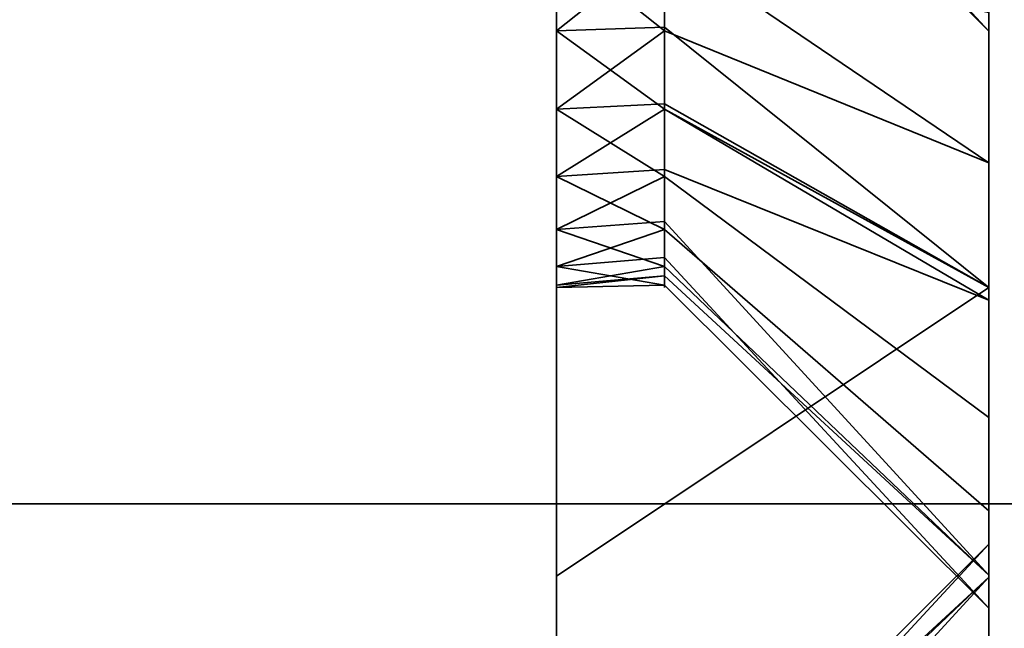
# Model space of a CAD drawing. Header units: millimetres. Extents: x -625 to 3625, y -115 to 71.
# Tile 424 of 656: x 1976.78 to 1983.61, y -31.86 to -27.64. Entities that reach past the tile are written whole.
import ezdxf

# ---------------------------------------------------------------- set-up
doc = ezdxf.new("R2010")
doc.units = ezdxf.units.MM
doc.layers.add('152', color=7, linetype='Continuous', true_color=0xffffff)

# ---------------------------------------------------------------- blocks, each defined once
blk = doc.blocks.new('UG_SURFACE_002')
at = {"layer": '152', "color": 252, "linetype": 'Continuous', "lineweight": 35}
for points in [[(2200, -31, 2234.9999), (2200, 69, 2234.9999), (800, 69, 2234.9999), (800, -31, 2234.9999)], [(950, -31, 2085), (950, 69, 2085), (2050, 69, 2085), (2050, -31, 2085)], [(2200, -31, 2234.9999), (800, -31, 2234.9999), (950, -31, 2085), (2050, -31, 2085)]]:
    blk.add_3dface(points, dxfattribs=at)
blk = doc.blocks.new('UG_SURFACE_078')
at = {"layer": '152', "color": 252, "linetype": 'Continuous', "lineweight": 35}
for points in [[(1980.5, -23.1237, 342.0655), (1980.5, -21.8763, 342.0655), (1980.5, -14.5, 328), (1980.5, -31.5, 328)], [(1980.5, -31.5, 328), (1980.5, -14.5, 328), (1980.5, -25.2798, 279.7406), (1980.5, -26.5, 280)], [(1983.5, -29.5, 328), (1983.5, -14.5, 328), (1983.5, -20.3646, 340.2039), (1983.5, -22.5, 339.75)], [(1983.5, -26.5, 282.25), (1983.5, -25.4085, 282.1353), (1983.5, -14.5, 328), (1983.5, -29.5, 328)], [(1983.5, -22.5, 339.75), (1983.5, -24.6354, 340.2039), (1983.5, -29.5, 328)], [(1980.5, -31.5, 328), (1980.5, -24.2634, 342.573), (1980.5, -23.1237, 342.0655)], [(1980.5, -23.7202, 347.7407), (1980.5, -28.2634, 410.5729), (1980.5, -27.1237, 410.0656)], [(1980.5, -29.4836, 412.6864), (1980.5, -23.7202, 347.7407), (1980.5, -31.5, 425)], [(1980.5, -29.4836, 412.6864), (1980.5, -29.0981, 411.5), (1980.5, -23.7202, 347.7407)], [(1980.5, -29.0981, 411.5), (1980.5, -28.2634, 410.5729), (1980.5, -23.7202, 347.7407)], [(1980.5, -31.5, 425), (1980.5, -23.7202, 347.7407), (1980.5, -24.7294, 347.0074)], [(1980.5, -25.0981, 343.5), (1980.5, -24.2634, 342.573), (1980.5, -31.5, 328)], [(1983.5, -29.5, 328), (1983.5, -24.6354, 340.2039), (1983.5, -26.4015, 341.4871)], [(1980.5, -31.5, 425), (1980.5, -24.7294, 347.0074), (1980.5, -25.3532, 345.9271)], [(1980.5, -25.4836, 344.6864), (1980.5, -25.0981, 343.5), (1980.5, -31.5, 328)], [(1981.25, -25.2908, 345.9068), (1981.25, -25.0981, 346.5), (1983.5, -27.0466, 347.625), (1983.5, -27.7212, 345.5488)], [(1983.5, -27.7212, 345.5488), (1981.25, -25.4836, 345.3136), (1981.25, -25.2908, 345.9068)], [(1980.5, -25.3532, 345.9271), (1980.5, -25.5, 345), (1980.5, -31.5, 328), (1980.5, -31.5, 425)], [(1981.25, -25.4184, 344.6933), (1981.25, -25.4836, 345.3136), (1983.5, -27.7212, 345.5488), (1983.5, -27.493, 343.3776)], [(1980.5, -31.5, 328), (1980.5, -25.5, 345), (1980.5, -25.4836, 344.6864)], [(1983.5, -26.5, 407.75), (1983.5, -28.6354, 408.2039), (1983.5, -25.5859, 349.2473)], [(1983.5, -28.6354, 408.2039), (1983.5, -29.5, 408.8321), (1983.5, -25.5859, 349.2473)], [(1983.5, -27.0466, 347.625), (1983.5, -25.5859, 349.2473), (1983.5, -29.5, 408.8321)], [(1983.5, -29.5, 328), (1983.5, -26.4015, 341.4871), (1983.5, -27.493, 343.3776)], [(1980.5, -26.5, 416), (1980.5, -27.7202, 415.7406), (1980.5, -31.5, 425), (1980.5, -26.5, 425)], [(1980.5, -26.5, 265), (1980.5, -31.5, 265), (1980.5, -27.1237, 274.0656)], [(1980.5, -26.5, 280), (1980.5, -27.7202, 279.7406), (1980.5, -31.5, 328)], [(1981.25, -27.1237, 279.9344), (1980.5, -27.7202, 279.7406), (1980.5, -26.5, 280)], [(1981.25, -27.1237, 415.9344), (1980.5, -27.7202, 415.7406), (1980.5, -26.5, 416)], [(1980.5, -31.5, 265), (1980.5, -26.5, 265), (1983.5, -26.5, 265), (1983.5, -29.5, 265)], [(1983.5, -29.5, 425), (1983.5, -26.5, 425), (1980.5, -26.5, 425), (1980.5, -31.5, 425)], [(1981.25, -27.1101, 274.1297), (1981.25, -27.7202, 274.2594), (1983.5, -28.6354, 272.2039), (1983.5, -26.5, 271.75)], [(1981.25, -27.1101, 410.1297), (1981.25, -27.7202, 410.2594), (1983.5, -28.6354, 408.2039), (1983.5, -26.5, 407.75)], [(1983.5, -26.5, 425), (1983.5, -29.5, 425), (1983.5, -27.5915, 418.1353), (1983.5, -26.5, 418.25)], [(1983.5, -29.5, 328), (1983.5, -27.5915, 282.1353), (1983.5, -26.5, 282.25)], [(1983.5, -26.5, 271.75), (1983.5, -28.6354, 272.2039), (1983.5, -29.5, 265), (1983.5, -26.5, 265)], [(1983.5, -29.5, 408.8321), (1983.5, -27.7212, 345.5488), (1983.5, -27.0466, 347.625)], [(1981.25, -27.7202, 274.2594), (1981.25, -27.1101, 274.1297), (1980.5, -27.1237, 274.0656)], [(1981.25, -27.7202, 410.2594), (1981.25, -27.1101, 410.1297), (1980.5, -27.1237, 410.0656)], [(1980.5, -31.5, 265), (1980.5, -28.2634, 274.5729), (1980.5, -27.1237, 274.0656)], [(1981.25, -27.7202, 274.2594), (1980.5, -27.1237, 274.0656), (1980.5, -28.2634, 274.5729)], [(1981.25, -27.1237, 279.9344), (1981.25, -27.6935, 279.6808), (1980.5, -27.7202, 279.7406)], [(1981.25, -27.7202, 410.2594), (1980.5, -27.1237, 410.0656), (1980.5, -28.2634, 410.5729)], [(1981.25, -27.1237, 415.9344), (1981.25, -27.6935, 415.6807), (1980.5, -27.7202, 415.7406)], [(1981.25, -27.6935, 279.6808), (1981.25, -27.1237, 279.9344), (1983.5, -27.5915, 282.1353), (1983.5, -29.5, 281.2856)], [(1981.25, -27.6935, 415.6807), (1981.25, -27.1237, 415.9344), (1983.5, -27.5915, 418.1353), (1983.5, -29.5, 417.2856)], [(1983.5, -29.5, 328), (1983.5, -27.493, 343.3776), (1983.5, -27.7212, 345.5488)], [(1983.5, -29.5, 425), (1983.5, -29.5, 417.2856), (1983.5, -27.5915, 418.1353)], [(1983.5, -29.5, 328), (1983.5, -29.5, 281.2856), (1983.5, -27.5915, 282.1353)], [(1980.5, -27.7202, 279.7406), (1981.25, -27.6935, 279.6808), (1981.25, -28.2634, 279.4271)], [(1980.5, -27.7202, 415.7406), (1981.25, -27.6935, 415.6807), (1981.25, -28.2634, 415.4271)], [(1980.5, -31.5, 425), (1980.5, -27.7202, 415.7406), (1980.5, -28.7294, 415.0074)], [(1980.5, -31.5, 328), (1980.5, -27.7202, 279.7406), (1980.5, -28.7294, 279.0074)], [(1980.5, -28.7294, 279.0074), (1980.5, -27.7202, 279.7406), (1981.25, -28.2634, 279.4271)], [(1980.5, -28.2634, 274.5729), (1981.25, -28.2248, 274.626), (1981.25, -27.7202, 274.2594)], [(1981.25, -28.2634, 415.4271), (1980.5, -28.7294, 415.0074), (1980.5, -27.7202, 415.7406)], [(1980.5, -28.2634, 410.5729), (1981.25, -28.2248, 410.626), (1981.25, -27.7202, 410.2594)], [(1983.5, -29.5, 281.2856), (1981.25, -28.2634, 279.4271), (1981.25, -27.6935, 279.6808)], [(1983.5, -29.5, 417.2856), (1981.25, -28.2634, 415.4271), (1981.25, -27.6935, 415.6807)], [(1983.5, -29.5, 272.8321), (1983.5, -28.6354, 272.2039), (1981.25, -27.7202, 274.2594), (1981.25, -28.2248, 274.626)], [(1983.5, -29.5, 408.8321), (1983.5, -28.6354, 408.2039), (1981.25, -27.7202, 410.2594), (1981.25, -28.2248, 410.626)], [(1983.5, -27.7212, 345.5488), (1983.5, -29.5, 408.8321), (1983.5, -29.5, 328)], [(1981.25, -28.7294, 274.9926), (1981.25, -28.2248, 274.626), (1980.5, -28.2634, 274.5729)], [(1981.25, -28.7294, 410.9926), (1981.25, -28.2248, 410.626), (1980.5, -28.2634, 410.5729)], [(1980.5, -29.0981, 275.5), (1980.5, -28.2634, 274.5729), (1980.5, -31.5, 265)], [(1980.5, -28.2634, 274.5729), (1980.5, -29.0981, 275.5), (1981.25, -28.7294, 274.9926)], [(1981.25, -28.2634, 279.4271), (1981.25, -28.6807, 278.9635), (1980.5, -28.7294, 279.0074)], [(1981.25, -28.7294, 410.9926), (1980.5, -28.2634, 410.5729), (1980.5, -29.0981, 411.5)], [(1981.25, -28.2634, 415.4271), (1981.25, -28.6807, 414.9635), (1980.5, -28.7294, 415.0074)], [(1981.25, -28.2248, 274.626), (1981.25, -28.7294, 274.9926), (1983.5, -30.4015, 273.4871), (1983.5, -29.5, 272.8321)], [(1981.25, -28.2248, 410.626), (1981.25, -28.7294, 410.9926), (1983.5, -30.4015, 409.4871), (1983.5, -29.5, 408.8321)], [(1981.25, -28.6807, 278.9635), (1981.25, -28.2634, 279.4271), (1983.5, -29.5859, 281.2473)], [(1983.5, -29.5, 281.2856), (1983.5, -29.5859, 281.2473), (1981.25, -28.2634, 279.4271)], [(1981.25, -28.6807, 414.9635), (1981.25, -28.2634, 415.4271), (1983.5, -29.5859, 417.2473)], [(1983.5, -29.5, 417.2856), (1983.5, -29.5859, 417.2473), (1981.25, -28.2634, 415.4271)], [(1980.5, -28.7294, 279.0074), (1981.25, -28.6807, 278.9635), (1981.25, -29.0981, 278.5)], [(1980.5, -28.7294, 415.0074), (1981.25, -28.6807, 414.9635), (1981.25, -29.0981, 414.5)], [(1983.5, -29.5859, 281.2473), (1983.5, -31.0466, 279.625), (1981.25, -29.0981, 278.5), (1981.25, -28.6807, 278.9635)], [(1983.5, -29.5859, 417.2473), (1983.5, -31.0466, 415.625), (1981.25, -29.0981, 414.5), (1981.25, -28.6807, 414.9635)], [(1983.5, -28.6354, 272.2039), (1983.5, -29.5, 272.8321), (1983.5, -29.5, 265)], [(1980.5, -31.5, 425), (1980.5, -28.7294, 415.0074), (1980.5, -29.3532, 413.927)], [(1980.5, -31.5, 328), (1980.5, -28.7294, 279.0074), (1980.5, -29.3532, 277.927)], [(1981.25, -29.0981, 278.5), (1980.5, -29.3532, 277.927), (1980.5, -28.7294, 279.0074)], [(1980.5, -29.0981, 275.5), (1981.25, -29.0413, 275.5328), (1981.25, -28.7294, 274.9926)], [(1980.5, -29.3532, 413.927), (1980.5, -28.7294, 415.0074), (1981.25, -29.0981, 414.5)], [(1980.5, -29.0981, 411.5), (1981.25, -29.0413, 411.5328), (1981.25, -28.7294, 410.9926)], [(1983.5, -31.493, 275.3777), (1983.5, -30.4015, 273.4871), (1981.25, -28.7294, 274.9926), (1981.25, -29.0413, 275.5328)], [(1983.5, -31.493, 411.3777), (1983.5, -30.4015, 409.4871), (1981.25, -28.7294, 410.9926), (1981.25, -29.0413, 411.5328)], [(1981.25, -29.3532, 276.0729), (1981.25, -29.0413, 275.5328), (1980.5, -29.0981, 275.5)], [(1981.25, -29.3532, 412.073), (1981.25, -29.0413, 411.5328), (1980.5, -29.0981, 411.5)], [(1981.25, -29.0413, 275.5328), (1981.25, -29.3532, 276.0729), (1983.5, -31.493, 275.3777)], [(1981.25, -29.0413, 411.5328), (1981.25, -29.3532, 412.073), (1983.5, -31.493, 411.3777)], [(1980.5, -29.4836, 276.6864), (1980.5, -29.0981, 275.5), (1980.5, -31.5, 265)], [(1981.25, -29.3532, 276.0729), (1980.5, -29.0981, 275.5), (1980.5, -29.4836, 276.6864)], [(1981.25, -29.0981, 278.5), (1981.25, -29.2908, 277.9068), (1980.5, -29.3532, 277.927)], [(1980.5, -29.0981, 411.5), (1980.5, -29.4836, 412.6864), (1981.25, -29.3532, 412.073)], [(1981.25, -29.0981, 414.5), (1981.25, -29.2908, 413.9068), (1980.5, -29.3532, 413.927)], [(1981.25, -29.2908, 277.9068), (1981.25, -29.0981, 278.5), (1983.5, -31.0466, 279.625), (1983.5, -31.7212, 277.5488)], [(1981.25, -29.2908, 413.9068), (1981.25, -29.0981, 414.5), (1983.5, -31.0466, 415.625), (1983.5, -31.7212, 413.5488)], [(1980.5, -29.3532, 277.927), (1981.25, -29.2908, 277.9068), (1981.25, -29.4836, 277.3136)], [(1980.5, -29.3532, 413.927), (1981.25, -29.2908, 413.9068), (1981.25, -29.4836, 413.3136)], [(1983.5, -31.7212, 277.5488), (1981.25, -29.4836, 277.3136), (1981.25, -29.2908, 277.9068)], [(1983.5, -31.7212, 413.5488), (1981.25, -29.4836, 413.3136), (1981.25, -29.2908, 413.9068)], [(1980.5, -29.3532, 413.927), (1980.5, -29.5, 413), (1980.5, -31.5, 425)], [(1980.5, -29.3532, 277.927), (1980.5, -29.5, 277), (1980.5, -31.5, 265), (1980.5, -31.5, 328)], [(1981.25, -29.4836, 277.3136), (1980.5, -29.5, 277), (1980.5, -29.3532, 277.927)], [(1980.5, -29.4836, 276.6864), (1981.25, -29.4184, 276.6933), (1981.25, -29.3532, 276.0729)], [(1981.25, -29.4836, 413.3136), (1980.5, -29.5, 413), (1980.5, -29.3532, 413.927)], [(1980.5, -29.4836, 412.6864), (1981.25, -29.4184, 412.6933), (1981.25, -29.3532, 412.073)], [(1983.5, -31.493, 275.3777), (1981.25, -29.3532, 276.0729), (1981.25, -29.4184, 276.6933)], [(1983.5, -31.493, 411.3777), (1981.25, -29.3532, 412.073), (1981.25, -29.4184, 412.6933)], [(1981.25, -29.4184, 276.6933), (1980.5, -29.4836, 276.6864), (1980.5, -29.5, 277)], [(1980.5, -29.5, 277), (1981.25, -29.4836, 277.3136), (1981.25, -29.4184, 276.6933)], [(1981.25, -29.4184, 412.6933), (1980.5, -29.4836, 412.6864), (1980.5, -29.5, 413)], [(1980.5, -29.5, 413), (1981.25, -29.4836, 413.3136), (1981.25, -29.4184, 412.6933)], [(1981.25, -29.4184, 276.6933), (1981.25, -29.4836, 277.3136), (1983.5, -31.7212, 277.5488), (1983.5, -31.493, 275.3777)], [(1981.25, -29.4184, 412.6933), (1981.25, -29.4836, 413.3136), (1983.5, -31.7212, 413.5488), (1983.5, -31.493, 411.3777)], [(1980.5, -31.5, 425), (1980.5, -29.5, 413), (1980.5, -29.4836, 412.6864)], [(1980.5, -31.5, 265), (1980.5, -29.5, 277), (1980.5, -29.4836, 276.6864)], [(1983.5, -29.5, 265), (1983.5, -49.5, 265), (1980.5, -49.5, 265), (1980.5, -31.5, 265)], [(1980.5, -31.5, 425), (1980.5, -49.5, 425), (1983.5, -49.5, 425), (1983.5, -29.5, 425)], [(1983.5, -36.5, 384.25), (1983.5, -35.4085, 384.1353), (1983.5, -29.5, 408.8321), (1983.5, -30.4015, 409.4871)], [(1983.5, -29.5, 328), (1983.5, -29.5, 408.8321), (1983.5, -31.2788, 379.5488)], [(1983.5, -35.4085, 384.1353), (1983.5, -33.4141, 383.2473), (1983.5, -29.5, 408.8321)], [(1983.5, -29.5, 328), (1983.5, -34.3646, 374.2039), (1983.5, -36.5, 373.75)], [(1983.5, -31.2788, 379.5488), (1983.5, -31.507, 377.3777), (1983.5, -29.5, 328)], [(1983.5, -29.5, 408.8321), (1983.5, -33.4141, 383.2473), (1983.5, -31.9534, 381.625)], [(1983.5, -36.5, 373.75), (1983.5, -38.6354, 374.2039), (1983.5, -49.5, 328), (1983.5, -29.5, 328)], [(1983.5, -31.507, 377.3777), (1983.5, -32.5985, 375.4871), (1983.5, -29.5, 328)], [(1983.5, -29.5859, 417.2473), (1983.5, -29.5, 417.2856), (1983.5, -29.5, 425), (1983.5, -49.5, 425)], [(1983.5, -32.5985, 375.4871), (1983.5, -34.3646, 374.2039), (1983.5, -29.5, 328)], [(1983.5, -29.5859, 281.2473), (1983.5, -29.5, 281.2856), (1983.5, -34.3646, 306.2039), (1983.5, -36.5, 305.75)], [(1983.5, -29.5, 328), (1983.5, -49.5, 328), (1983.5, -37.5915, 316.1353), (1983.5, -36.5, 316.25)], [(1983.5, -49.5, 265), (1983.5, -29.5, 265), (1983.5, -29.5, 272.8321), (1983.5, -30.4015, 273.4871)], [(1983.5, -36.5, 316.25), (1983.5, -35.4085, 316.1353), (1983.5, -29.5, 328)], [(1983.5, -29.5, 281.2856), (1983.5, -29.5, 328), (1983.5, -31.2788, 311.5488), (1983.5, -31.507, 309.3777)], [(1983.5, -29.5, 328), (1983.5, -33.4141, 315.2473), (1983.5, -31.9534, 313.625)], [(1983.5, -31.507, 309.3777), (1983.5, -32.5985, 307.4871), (1983.5, -29.5, 281.2856)], [(1983.5, -35.4085, 316.1353), (1983.5, -33.4141, 315.2473), (1983.5, -29.5, 328)], [(1983.5, -32.5985, 307.4871), (1983.5, -34.3646, 306.2039), (1983.5, -29.5, 281.2856)], [(1983.5, -31.9534, 313.625), (1983.5, -31.2788, 311.5488), (1983.5, -29.5, 328)], [(1983.5, -31.9534, 381.625), (1983.5, -31.2788, 379.5488), (1983.5, -29.5, 408.8321)], [(1983.5, -49.5, 425), (1983.5, -31.0466, 415.625), (1983.5, -29.5859, 417.2473)], [(1983.5, -36.5, 305.75), (1983.5, -31.0466, 279.625), (1983.5, -29.5859, 281.2473)], [(1983.5, -30.4015, 409.4871), (1983.5, -37.5915, 384.1353), (1983.5, -36.5, 384.25)], [(1983.5, -49.5, 425), (1983.5, -39.5859, 383.2473), (1983.5, -30.4015, 409.4871), (1983.5, -31.493, 411.3777)], [(1983.5, -30.4015, 409.4871), (1983.5, -39.5859, 383.2473), (1983.5, -37.5915, 384.1353)], [(1983.5, -49.5, 265), (1983.5, -30.4015, 273.4871), (1983.5, -31.493, 275.3777)], [(1983.5, -49.5, 425), (1983.5, -31.7212, 413.5488), (1983.5, -31.0466, 415.625)], [(1983.5, -38.6354, 306.2039), (1983.5, -49.5, 265), (1983.5, -31.7212, 277.5488), (1983.5, -31.0466, 279.625)], [(1983.5, -36.5, 305.75), (1983.5, -38.6354, 306.2039), (1983.5, -31.0466, 279.625)], [(1983.5, -31.507, 309.3777), (1983.5, -31.2788, 311.5488), (1981.25, -33.5164, 311.3136), (1981.25, -33.5816, 310.6933)], [(1983.5, -31.2788, 311.5488), (1983.5, -31.9534, 313.625), (1981.25, -33.9019, 312.5), (1981.25, -33.7092, 311.9068)], [(1981.25, -33.7092, 311.9068), (1981.25, -33.5164, 311.3136), (1983.5, -31.2788, 311.5488)], [(1983.5, -31.507, 377.3777), (1983.5, -31.2788, 379.5488), (1981.25, -33.5164, 379.3136), (1981.25, -33.5816, 378.6933)], [(1983.5, -31.2788, 379.5488), (1983.5, -31.9534, 381.625), (1981.25, -33.9019, 380.5), (1981.25, -33.7092, 379.9068)], [(1981.25, -33.7092, 379.9068), (1981.25, -33.5164, 379.3136), (1983.5, -31.2788, 379.5488)], [(1980.5, -31.5, 328), (1980.5, -31.5, 265), (1980.5, -33.5164, 310.6864)], [(1980.5, -31.5, 265), (1980.5, -34.7366, 308.5729), (1980.5, -33.9019, 309.5)], [(1980.5, -31.5, 265), (1980.5, -49.5, 265), (1980.5, -37.1237, 308.0656), (1980.5, -35.8763, 308.0656)], [(1980.5, -31.5, 328), (1980.5, -33.6468, 311.9271), (1980.5, -34.2706, 313.0074)], [(1980.5, -33.9019, 309.5), (1980.5, -33.5164, 310.6864), (1980.5, -31.5, 265)], [(1980.5, -31.5, 328), (1980.5, -35.2798, 313.7406), (1980.5, -36.5, 314)], [(1980.5, -33.5164, 310.6864), (1980.5, -33.6468, 311.9271), (1980.5, -31.5, 328)], [(1980.5, -36.5, 314), (1980.5, -37.7202, 313.7406), (1980.5, -49.5, 328), (1980.5, -31.5, 328)], [(1980.5, -35.8763, 308.0656), (1980.5, -34.7366, 308.5729), (1980.5, -31.5, 265)], [(1980.5, -34.2706, 313.0074), (1980.5, -35.2798, 313.7406), (1980.5, -31.5, 328)], [(1980.5, -31.5, 425), (1980.5, -31.5, 328), (1980.5, -33.5164, 378.6864)], [(1980.5, -31.5, 328), (1980.5, -34.7366, 376.5729), (1980.5, -33.9019, 377.5)], [(1980.5, -31.5, 328), (1980.5, -49.5, 328), (1980.5, -37.1237, 376.0656), (1980.5, -35.8763, 376.0656)], [(1980.5, -31.5, 425), (1980.5, -33.6468, 379.927), (1980.5, -34.2706, 381.0074)], [(1980.5, -33.9019, 377.5), (1980.5, -33.5164, 378.6864), (1980.5, -31.5, 328)], [(1980.5, -31.5, 425), (1980.5, -35.2798, 381.7406), (1980.5, -36.5, 382)], [(1980.5, -33.5164, 378.6864), (1980.5, -33.6468, 379.927), (1980.5, -31.5, 425)], [(1980.5, -36.5, 382), (1980.5, -37.7202, 381.7406), (1980.5, -49.5, 425), (1980.5, -31.5, 425)], [(1980.5, -35.8763, 376.0656), (1980.5, -34.7366, 376.5729), (1980.5, -31.5, 328)], [(1980.5, -34.2706, 381.0074), (1980.5, -35.2798, 381.7406), (1980.5, -31.5, 425)], [(1983.5, -31.507, 309.3777), (1981.25, -33.6468, 310.073), (1981.25, -33.9587, 309.5328)], [(1981.25, -33.5816, 310.6933), (1981.25, -33.6468, 310.073), (1983.5, -31.507, 309.3777)], [(1981.25, -33.9587, 309.5328), (1981.25, -34.2706, 308.9926), (1983.5, -32.5985, 307.4871), (1983.5, -31.507, 309.3777)], [(1983.5, -31.507, 377.3777), (1981.25, -33.6468, 378.0729), (1981.25, -33.9587, 377.5328)], [(1981.25, -33.5816, 378.6933), (1981.25, -33.6468, 378.0729), (1983.5, -31.507, 377.3777)], [(1981.25, -33.9587, 377.5328), (1981.25, -34.2706, 376.9926), (1983.5, -32.5985, 375.4871), (1983.5, -31.507, 377.3777)], [(1983.5, -31.493, 411.3777), (1983.5, -31.7212, 413.5488), (1983.5, -49.5, 425)], [(1983.5, -31.493, 275.3777), (1983.5, -31.7212, 277.5488), (1983.5, -49.5, 265)]]:
    blk.add_3dface(points, dxfattribs=at)
blk = doc.blocks.new('UG_SURFACE_081')
at = {"layer": '152', "color": 252, "linetype": 'Continuous', "lineweight": 35}
for points in [[(1980.5, -14.5, 1763), (1980.5, -31.5, 1763), (1980.5, -23.1237, 1777.0655), (1980.5, -21.8763, 1777.0655)], [(1980.5, -31.5, 1763), (1980.5, -14.5, 1763), (1980.5, -25.2798, 1714.7406), (1980.5, -26.5, 1715)], [(1983.5, -20.3646, 1775.2039), (1983.5, -22.5, 1774.75), (1983.5, -29.5, 1763), (1983.5, -14.5, 1763)], [(1983.5, -26.5, 1717.25), (1983.5, -25.4085, 1717.1353), (1983.5, -14.5, 1763), (1983.5, -29.5, 1763)], [(1983.5, -29.5, 1763), (1983.5, -22.5, 1774.75), (1983.5, -24.6354, 1775.2039)], [(1980.5, -31.5, 1763), (1980.5, -24.2634, 1777.573), (1980.5, -23.1237, 1777.0655)], [(1980.5, -23.7202, 1782.7406), (1980.5, -28.2634, 1845.5729), (1980.5, -27.1237, 1845.0656)], [(1980.5, -23.7202, 1782.7406), (1980.5, -29.0981, 1846.5), (1980.5, -28.2634, 1845.5729)], [(1980.5, -29.4836, 1847.6864), (1980.5, -23.7202, 1782.7406), (1980.5, -31.5, 1860)], [(1980.5, -29.4836, 1847.6864), (1980.5, -29.0981, 1846.5), (1980.5, -23.7202, 1782.7406)], [(1980.5, -31.5, 1860), (1980.5, -23.7202, 1782.7406), (1980.5, -24.7294, 1782.0073)], [(1980.5, -31.5, 1763), (1980.5, -25.0981, 1778.5), (1980.5, -24.2634, 1777.573)], [(1983.5, -24.6354, 1775.2039), (1983.5, -26.4015, 1776.4871), (1983.5, -29.5, 1763)], [(1980.5, -31.5, 1860), (1980.5, -24.7294, 1782.0073), (1980.5, -25.3532, 1780.9271)], [(1980.5, -25.4836, 1779.6865), (1980.5, -25.0981, 1778.5), (1980.5, -31.5, 1763)], [(1981.25, -25.2908, 1780.9068), (1981.25, -25.0981, 1781.5), (1983.5, -27.0466, 1782.625), (1983.5, -27.7212, 1780.5488)], [(1983.5, -27.7212, 1780.5488), (1981.25, -25.4836, 1780.3136), (1981.25, -25.2908, 1780.9068)], [(1980.5, -25.3532, 1780.9271), (1980.5, -25.5, 1780), (1980.5, -31.5, 1763), (1980.5, -31.5, 1860)], [(1981.25, -25.4184, 1779.6932), (1981.25, -25.4836, 1780.3136), (1983.5, -27.7212, 1780.5488), (1983.5, -27.493, 1778.3777)], [(1980.5, -31.5, 1763), (1980.5, -25.5, 1780), (1980.5, -25.4836, 1779.6865)], [(1983.5, -29.5, 1763), (1983.5, -26.4015, 1776.4871), (1983.5, -27.493, 1778.3777)], [(1980.5, -26.5, 1851), (1980.5, -27.7202, 1850.7407), (1980.5, -31.5, 1860), (1980.5, -26.5, 1860)], [(1980.5, -26.5, 1700), (1980.5, -31.5, 1700), (1980.5, -27.1237, 1709.0656)], [(1980.5, -26.5, 1715), (1980.5, -27.7202, 1714.7406), (1980.5, -31.5, 1763)], [(1981.25, -27.1237, 1714.9345), (1980.5, -27.7202, 1714.7406), (1980.5, -26.5, 1715)], [(1981.25, -27.1237, 1850.9344), (1980.5, -27.7202, 1850.7407), (1980.5, -26.5, 1851)], [(1980.5, -31.5, 1700), (1980.5, -26.5, 1700), (1983.5, -26.5, 1700), (1983.5, -29.5, 1700)], [(1983.5, -29.5, 1860), (1983.5, -26.5, 1860), (1980.5, -26.5, 1860), (1980.5, -31.5, 1860)], [(1983.5, -28.6354, 1707.2039), (1983.5, -26.5, 1706.75), (1981.25, -26.5, 1709), (1981.25, -27.1101, 1709.1297)], [(1983.5, -28.6354, 1843.2039), (1983.5, -26.5, 1842.75), (1981.25, -26.5, 1845), (1981.25, -27.1101, 1845.1297)], [(1983.5, -26.5, 1860), (1983.5, -29.5, 1860), (1983.5, -27.5915, 1853.1352), (1983.5, -26.5, 1853.25)], [(1983.5, -27.7212, 1780.5488), (1983.5, -26.5, 1842.75), (1983.5, -28.6354, 1843.2039), (1983.5, -29.5, 1763)], [(1983.5, -26.5, 1842.75), (1983.5, -27.7212, 1780.5488), (1983.5, -27.0466, 1782.625)], [(1983.5, -29.5, 1763), (1983.5, -27.5915, 1717.1353), (1983.5, -26.5, 1717.25)], [(1983.5, -29.5, 1700), (1983.5, -26.5, 1700), (1983.5, -26.5, 1706.75), (1983.5, -28.6354, 1707.2039)], [(1981.25, -27.7202, 1709.2594), (1981.25, -27.1101, 1709.1297), (1980.5, -27.1237, 1709.0656)], [(1981.25, -27.7202, 1845.2593), (1981.25, -27.1101, 1845.1297), (1980.5, -27.1237, 1845.0656)], [(1981.25, -27.1101, 1709.1297), (1981.25, -27.7202, 1709.2594), (1983.5, -28.6354, 1707.2039)], [(1981.25, -27.1101, 1845.1297), (1981.25, -27.7202, 1845.2593), (1983.5, -28.6354, 1843.2039)], [(1980.5, -31.5, 1700), (1980.5, -28.2634, 1709.5729), (1980.5, -27.1237, 1709.0656)], [(1980.5, -27.1237, 1709.0656), (1980.5, -28.2634, 1709.5729), (1981.25, -27.7202, 1709.2594)], [(1981.25, -27.1237, 1714.9345), (1981.25, -27.6935, 1714.6808), (1980.5, -27.7202, 1714.7406)], [(1981.25, -27.7202, 1845.2593), (1980.5, -27.1237, 1845.0656), (1980.5, -28.2634, 1845.5729)], [(1981.25, -27.1237, 1850.9344), (1981.25, -27.6935, 1850.6807), (1980.5, -27.7202, 1850.7407)], [(1981.25, -27.6935, 1714.6808), (1981.25, -27.1237, 1714.9345), (1983.5, -27.5915, 1717.1353), (1983.5, -29.5, 1716.2856)], [(1981.25, -27.6935, 1850.6807), (1981.25, -27.1237, 1850.9344), (1983.5, -27.5915, 1853.1352), (1983.5, -29.5, 1852.2856)], [(1983.5, -29.5, 1763), (1983.5, -27.493, 1778.3777), (1983.5, -27.7212, 1780.5488)], [(1983.5, -29.5, 1860), (1983.5, -29.5, 1852.2856), (1983.5, -27.5915, 1853.1352)], [(1983.5, -29.5, 1763), (1983.5, -29.5, 1716.2856), (1983.5, -27.5915, 1717.1353)], [(1980.5, -27.7202, 1714.7406), (1981.25, -27.6935, 1714.6808), (1981.25, -28.2634, 1714.427)], [(1980.5, -27.7202, 1850.7407), (1981.25, -27.6935, 1850.6807), (1981.25, -28.2634, 1850.427)], [(1980.5, -31.5, 1860), (1980.5, -27.7202, 1850.7407), (1980.5, -28.7294, 1850.0074)], [(1980.5, -31.5, 1763), (1980.5, -27.7202, 1714.7406), (1980.5, -28.7294, 1714.0074)], [(1980.5, -28.7294, 1714.0074), (1980.5, -27.7202, 1714.7406), (1981.25, -28.2634, 1714.427)], [(1980.5, -28.2634, 1709.5729), (1981.25, -28.2248, 1709.626), (1981.25, -27.7202, 1709.2594)], [(1981.25, -28.2634, 1850.427), (1980.5, -28.7294, 1850.0074), (1980.5, -27.7202, 1850.7407)], [(1980.5, -28.2634, 1845.5729), (1981.25, -28.2248, 1845.626), (1981.25, -27.7202, 1845.2593)], [(1983.5, -29.5, 1716.2856), (1981.25, -28.2634, 1714.427), (1981.25, -27.6935, 1714.6808)], [(1983.5, -29.5, 1852.2856), (1981.25, -28.2634, 1850.427), (1981.25, -27.6935, 1850.6807)], [(1983.5, -29.5, 1707.8321), (1983.5, -28.6354, 1707.2039), (1981.25, -27.7202, 1709.2594), (1981.25, -28.2248, 1709.626)], [(1983.5, -29.5, 1843.8321), (1983.5, -28.6354, 1843.2039), (1981.25, -27.7202, 1845.2593), (1981.25, -28.2248, 1845.626)], [(1981.25, -28.7294, 1709.9926), (1981.25, -28.2248, 1709.626), (1980.5, -28.2634, 1709.5729)], [(1981.25, -28.7294, 1845.9926), (1981.25, -28.2248, 1845.626), (1980.5, -28.2634, 1845.5729)], [(1980.5, -31.5, 1700), (1980.5, -29.0981, 1710.5), (1980.5, -28.2634, 1709.5729)], [(1981.25, -28.7294, 1709.9926), (1980.5, -28.2634, 1709.5729), (1980.5, -29.0981, 1710.5)], [(1981.25, -28.2634, 1714.427), (1981.25, -28.6807, 1713.9635), (1980.5, -28.7294, 1714.0074)], [(1981.25, -28.7294, 1845.9926), (1980.5, -28.2634, 1845.5729), (1980.5, -29.0981, 1846.5)], [(1981.25, -28.2634, 1850.427), (1981.25, -28.6807, 1849.9635), (1980.5, -28.7294, 1850.0074)], [(1981.25, -28.2248, 1709.626), (1981.25, -28.7294, 1709.9926), (1983.5, -30.4015, 1708.487), (1983.5, -29.5, 1707.8321)], [(1981.25, -28.2248, 1845.626), (1981.25, -28.7294, 1845.9926), (1983.5, -30.4015, 1844.4871), (1983.5, -29.5, 1843.8321)], [(1981.25, -28.6807, 1713.9635), (1981.25, -28.2634, 1714.427), (1983.5, -29.5859, 1716.2473)], [(1983.5, -29.5, 1716.2856), (1983.5, -29.5859, 1716.2473), (1981.25, -28.2634, 1714.427)], [(1981.25, -28.6807, 1849.9635), (1981.25, -28.2634, 1850.427), (1983.5, -29.5859, 1852.2474)], [(1983.5, -29.5, 1852.2856), (1983.5, -29.5859, 1852.2474), (1981.25, -28.2634, 1850.427)], [(1980.5, -28.7294, 1714.0074), (1981.25, -28.6807, 1713.9635), (1981.25, -29.0981, 1713.5)], [(1980.5, -28.7294, 1850.0074), (1981.25, -28.6807, 1849.9635), (1981.25, -29.0981, 1849.4999)], [(1983.5, -29.5859, 1716.2473), (1983.5, -31.0466, 1714.625), (1981.25, -29.0981, 1713.5), (1981.25, -28.6807, 1713.9635)], [(1983.5, -29.5859, 1852.2474), (1983.5, -31.0466, 1850.625), (1981.25, -29.0981, 1849.4999), (1981.25, -28.6807, 1849.9635)], [(1983.5, -28.6354, 1707.2039), (1983.5, -29.5, 1707.8321), (1983.5, -29.5, 1700)], [(1983.5, -28.6354, 1843.2039), (1983.5, -29.5, 1843.8321), (1983.5, -29.5, 1763)], [(1980.5, -31.5, 1860), (1980.5, -28.7294, 1850.0074), (1980.5, -29.3532, 1848.927)], [(1980.5, -31.5, 1763), (1980.5, -28.7294, 1714.0074), (1980.5, -29.3532, 1712.9271)], [(1981.25, -29.0981, 1713.5), (1980.5, -29.3532, 1712.9271), (1980.5, -28.7294, 1714.0074)], [(1980.5, -29.0981, 1710.5), (1981.25, -29.0413, 1710.5328), (1981.25, -28.7294, 1709.9926)], [(1980.5, -29.3532, 1848.927), (1980.5, -28.7294, 1850.0074), (1981.25, -29.0981, 1849.4999)], [(1980.5, -29.0981, 1846.5), (1981.25, -29.0413, 1846.5328), (1981.25, -28.7294, 1845.9926)], [(1983.5, -31.493, 1710.3777), (1983.5, -30.4015, 1708.487), (1981.25, -28.7294, 1709.9926), (1981.25, -29.0413, 1710.5328)], [(1983.5, -31.493, 1846.3776), (1983.5, -30.4015, 1844.4871), (1981.25, -28.7294, 1845.9926), (1981.25, -29.0413, 1846.5328)], [(1981.25, -29.3532, 1711.0729), (1981.25, -29.0413, 1710.5328), (1980.5, -29.0981, 1710.5)], [(1981.25, -29.3532, 1847.073), (1981.25, -29.0413, 1846.5328), (1980.5, -29.0981, 1846.5)], [(1981.25, -29.0413, 1710.5328), (1981.25, -29.3532, 1711.0729), (1983.5, -31.493, 1710.3777)], [(1981.25, -29.0413, 1846.5328), (1981.25, -29.3532, 1847.073), (1983.5, -31.493, 1846.3776)], [(1980.5, -29.4836, 1711.6864), (1980.5, -29.0981, 1710.5), (1980.5, -31.5, 1700)], [(1980.5, -29.0981, 1710.5), (1980.5, -29.4836, 1711.6864), (1981.25, -29.3532, 1711.0729)], [(1981.25, -29.0981, 1713.5), (1981.25, -29.2908, 1712.9068), (1980.5, -29.3532, 1712.9271)], [(1980.5, -29.0981, 1846.5), (1980.5, -29.4836, 1847.6864), (1981.25, -29.3532, 1847.073)], [(1981.25, -29.0981, 1849.4999), (1981.25, -29.2908, 1848.9068), (1980.5, -29.3532, 1848.927)], [(1981.25, -29.2908, 1712.9068), (1981.25, -29.0981, 1713.5), (1983.5, -31.0466, 1714.625), (1983.5, -31.7212, 1712.5487)], [(1981.25, -29.2908, 1848.9068), (1981.25, -29.0981, 1849.4999), (1983.5, -31.0466, 1850.625), (1983.5, -31.7212, 1848.5488)], [(1980.5, -29.3532, 1712.9271), (1981.25, -29.2908, 1712.9068), (1981.25, -29.4836, 1712.3135)], [(1980.5, -29.3532, 1848.927), (1981.25, -29.2908, 1848.9068), (1981.25, -29.4836, 1848.3136)], [(1983.5, -31.7212, 1712.5487), (1981.25, -29.4836, 1712.3135), (1981.25, -29.2908, 1712.9068)], [(1983.5, -31.7212, 1848.5488), (1981.25, -29.4836, 1848.3136), (1981.25, -29.2908, 1848.9068)], [(1980.5, -29.3532, 1848.927), (1980.5, -29.5, 1848), (1980.5, -31.5, 1860)], [(1980.5, -29.3532, 1712.9271), (1980.5, -29.5, 1712), (1980.5, -31.5, 1700), (1980.5, -31.5, 1763)], [(1981.25, -29.4836, 1712.3135), (1980.5, -29.5, 1712), (1980.5, -29.3532, 1712.9271)], [(1980.5, -29.4836, 1711.6864), (1981.25, -29.4184, 1711.6933), (1981.25, -29.3532, 1711.0729)], [(1981.25, -29.4836, 1848.3136), (1980.5, -29.5, 1848), (1980.5, -29.3532, 1848.927)], [(1980.5, -29.4836, 1847.6864), (1981.25, -29.4184, 1847.6933), (1981.25, -29.3532, 1847.073)], [(1983.5, -31.493, 1710.3777), (1981.25, -29.3532, 1711.0729), (1981.25, -29.4184, 1711.6933)], [(1983.5, -31.493, 1846.3776), (1981.25, -29.3532, 1847.073), (1981.25, -29.4184, 1847.6933)], [(1981.25, -29.4184, 1711.6933), (1980.5, -29.4836, 1711.6864), (1980.5, -29.5, 1712)], [(1980.5, -29.5, 1712), (1981.25, -29.4836, 1712.3135), (1981.25, -29.4184, 1711.6933)], [(1981.25, -29.4184, 1847.6933), (1980.5, -29.4836, 1847.6864), (1980.5, -29.5, 1848)], [(1980.5, -29.5, 1848), (1981.25, -29.4836, 1848.3136), (1981.25, -29.4184, 1847.6933)], [(1981.25, -29.4184, 1711.6933), (1981.25, -29.4836, 1712.3135), (1983.5, -31.7212, 1712.5487), (1983.5, -31.493, 1710.3777)], [(1981.25, -29.4184, 1847.6933), (1981.25, -29.4836, 1848.3136), (1983.5, -31.7212, 1848.5488), (1983.5, -31.493, 1846.3776)], [(1980.5, -31.5, 1860), (1980.5, -29.5, 1848), (1980.5, -29.4836, 1847.6864)], [(1980.5, -31.5, 1700), (1980.5, -29.5, 1712), (1980.5, -29.4836, 1711.6864)], [(1983.5, -29.5, 1700), (1983.5, -49.5, 1700), (1980.5, -49.5, 1700), (1980.5, -31.5, 1700)], [(1980.5, -31.5, 1860), (1980.5, -49.5, 1860), (1983.5, -49.5, 1860), (1983.5, -29.5, 1860)], [(1983.5, -36.5, 1819.25), (1983.5, -35.4085, 1819.1353), (1983.5, -29.5, 1843.8321), (1983.5, -30.4015, 1844.4871)], [(1983.5, -35.4085, 1819.1353), (1983.5, -33.4141, 1818.2473), (1983.5, -29.5, 1843.8321)], [(1983.5, -33.4141, 1818.2473), (1983.5, -31.9534, 1816.625), (1983.5, -29.5, 1843.8321)], [(1983.5, -49.5, 1763), (1983.5, -29.5, 1763), (1983.5, -36.5, 1808.75), (1983.5, -38.6354, 1809.2039)], [(1983.5, -29.5, 1763), (1983.5, -32.5985, 1810.487), (1983.5, -34.3646, 1809.2039)], [(1983.5, -31.9534, 1816.625), (1983.5, -31.2788, 1814.5487), (1983.5, -29.5, 1843.8321)], [(1983.5, -34.3646, 1809.2039), (1983.5, -36.5, 1808.75), (1983.5, -29.5, 1763)], [(1983.5, -29.5, 1763), (1983.5, -29.5, 1843.8321), (1983.5, -31.2788, 1814.5487)], [(1983.5, -31.2788, 1814.5487), (1983.5, -31.507, 1812.3777), (1983.5, -29.5, 1763)], [(1983.5, -31.507, 1812.3777), (1983.5, -32.5985, 1810.487), (1983.5, -29.5, 1763)], [(1983.5, -29.5, 1763), (1983.5, -49.5, 1763), (1983.5, -37.5915, 1751.1352), (1983.5, -36.5, 1751.25)], [(1983.5, -36.5, 1751.25), (1983.5, -35.4085, 1751.1352), (1983.5, -29.5, 1763)], [(1983.5, -29.5, 1716.2856), (1983.5, -32.5985, 1742.4871), (1983.5, -34.3646, 1741.2039)], [(1983.5, -35.4085, 1751.1352), (1983.5, -33.4141, 1750.2474), (1983.5, -29.5, 1763)], [(1983.5, -33.4141, 1750.2474), (1983.5, -31.9534, 1748.625), (1983.5, -29.5, 1763)], [(1983.5, -34.3646, 1741.2039), (1983.5, -36.5, 1740.75), (1983.5, -29.5859, 1716.2473), (1983.5, -29.5, 1716.2856)], [(1983.5, -49.5, 1700), (1983.5, -29.5, 1700), (1983.5, -29.5, 1707.8321), (1983.5, -30.4015, 1708.487)], [(1983.5, -29.5, 1716.2856), (1983.5, -29.5, 1763), (1983.5, -31.2788, 1746.5488), (1983.5, -31.507, 1744.3776)], [(1983.5, -31.507, 1744.3776), (1983.5, -32.5985, 1742.4871), (1983.5, -29.5, 1716.2856)], [(1983.5, -31.9534, 1748.625), (1983.5, -31.2788, 1746.5488), (1983.5, -29.5, 1763)], [(1983.5, -29.5859, 1852.2474), (1983.5, -29.5, 1852.2856), (1983.5, -29.5, 1860), (1983.5, -49.5, 1860)], [(1983.5, -49.5, 1860), (1983.5, -31.0466, 1850.625), (1983.5, -29.5859, 1852.2474)], [(1983.5, -36.5, 1740.75), (1983.5, -31.0466, 1714.625), (1983.5, -29.5859, 1716.2473)], [(1983.5, -30.4015, 1844.4871), (1983.5, -37.5915, 1819.1353), (1983.5, -36.5, 1819.25)], [(1983.5, -30.4015, 1844.4871), (1983.5, -49.5, 1823), (1983.5, -39.5859, 1818.2473), (1983.5, -37.5915, 1819.1353)], [(1983.5, -49.5, 1823), (1983.5, -30.4015, 1844.4871), (1983.5, -31.493, 1846.3776)], [(1983.5, -49.5, 1700), (1983.5, -30.4015, 1708.487), (1983.5, -31.493, 1710.3777)], [(1983.5, -31.7212, 1848.5488), (1983.5, -31.0466, 1850.625), (1983.5, -49.5, 1860)], [(1983.5, -31.7212, 1712.5487), (1983.5, -31.0466, 1714.625), (1983.5, -36.5, 1740.75)], [(1983.5, -31.507, 1744.3776), (1983.5, -31.2788, 1746.5488), (1981.25, -33.5164, 1746.3136), (1981.25, -33.5816, 1745.6933)], [(1983.5, -31.2788, 1746.5488), (1983.5, -31.9534, 1748.625), (1981.25, -33.9019, 1747.4999), (1981.25, -33.7092, 1746.9068)], [(1981.25, -33.7092, 1746.9068), (1981.25, -33.5164, 1746.3136), (1983.5, -31.2788, 1746.5488)], [(1983.5, -31.507, 1812.3777), (1983.5, -31.2788, 1814.5487), (1981.25, -33.5164, 1814.3135), (1981.25, -33.5816, 1813.6933)], [(1983.5, -31.2788, 1814.5487), (1983.5, -31.9534, 1816.625), (1981.25, -33.9019, 1815.5), (1981.25, -33.7092, 1814.9068)], [(1981.25, -33.7092, 1814.9068), (1981.25, -33.5164, 1814.3135), (1983.5, -31.2788, 1814.5487)], [(1980.5, -31.5, 1700), (1980.5, -49.5, 1700), (1980.5, -37.1237, 1743.0656), (1980.5, -35.8763, 1743.0656)], [(1980.5, -31.5, 1763), (1980.5, -31.5, 1700), (1980.5, -33.5164, 1745.6864)], [(1980.5, -33.5164, 1745.6864), (1980.5, -33.6468, 1746.927), (1980.5, -31.5, 1763)], [(1980.5, -35.8763, 1743.0656), (1980.5, -34.7366, 1743.573), (1980.5, -31.5, 1700)], [(1980.5, -31.5, 1700), (1980.5, -33.9019, 1744.5), (1980.5, -33.5164, 1745.6864)], [(1980.5, -31.5, 1763), (1980.5, -35.2798, 1748.7407), (1980.5, -36.5, 1749)], [(1980.5, -33.6468, 1746.927), (1980.5, -34.2706, 1748.0074), (1980.5, -31.5, 1763)], [(1980.5, -36.5, 1749), (1980.5, -37.7202, 1748.7407), (1980.5, -49.5, 1763), (1980.5, -31.5, 1763)], [(1980.5, -34.7366, 1743.573), (1980.5, -33.9019, 1744.5), (1980.5, -31.5, 1700)], [(1980.5, -34.2706, 1748.0074), (1980.5, -35.2798, 1748.7407), (1980.5, -31.5, 1763)], [(1980.5, -31.5, 1763), (1980.5, -49.5, 1763), (1980.5, -37.1237, 1811.0656), (1980.5, -35.8763, 1811.0656)], [(1980.5, -31.5, 1860), (1980.5, -31.5, 1763), (1980.5, -33.5164, 1813.6864)], [(1980.5, -33.5164, 1813.6864), (1980.5, -33.6468, 1814.9271), (1980.5, -31.5, 1860)], [(1980.5, -35.8763, 1811.0656), (1980.5, -34.7366, 1811.5729), (1980.5, -31.5, 1763)], [(1980.5, -31.5, 1763), (1980.5, -33.9019, 1812.5), (1980.5, -33.5164, 1813.6864)], [(1980.5, -31.5, 1860), (1980.5, -35.2798, 1816.7406), (1980.5, -36.5, 1817)], [(1980.5, -33.6468, 1814.9271), (1980.5, -34.2706, 1816.0074), (1980.5, -31.5, 1860)], [(1980.5, -36.5, 1817), (1980.5, -37.7202, 1816.7406), (1980.5, -49.5, 1860), (1980.5, -31.5, 1860)], [(1980.5, -34.7366, 1811.5729), (1980.5, -33.9019, 1812.5), (1980.5, -31.5, 1763)], [(1980.5, -34.2706, 1816.0074), (1980.5, -35.2798, 1816.7406), (1980.5, -31.5, 1860)], [(1983.5, -31.507, 1744.3776), (1981.25, -33.6468, 1745.073), (1981.25, -33.9587, 1744.5328)], [(1981.25, -33.5816, 1745.6933), (1981.25, -33.6468, 1745.073), (1983.5, -31.507, 1744.3776)], [(1981.25, -33.9587, 1744.5328), (1981.25, -34.2706, 1743.9926), (1983.5, -32.5985, 1742.4871), (1983.5, -31.507, 1744.3776)], [(1983.5, -31.507, 1812.3777), (1981.25, -33.6468, 1813.0729), (1981.25, -33.9587, 1812.5328)], [(1981.25, -33.5816, 1813.6933), (1981.25, -33.6468, 1813.0729), (1983.5, -31.507, 1812.3777)], [(1981.25, -33.9587, 1812.5328), (1981.25, -34.2706, 1811.9926), (1983.5, -32.5985, 1810.487), (1983.5, -31.507, 1812.3777)], [(1983.5, -31.493, 1846.3776), (1983.5, -31.7212, 1848.5488), (1983.5, -49.5, 1860), (1983.5, -49.5, 1823)], [(1983.5, -36.5, 1740.75), (1983.5, -31.493, 1710.3777), (1983.5, -31.7212, 1712.5487)], [(1983.5, -31.493, 1710.3777), (1983.5, -36.5, 1740.75), (1983.5, -38.6354, 1741.2039), (1983.5, -49.5, 1700)]]:
    blk.add_3dface(points, dxfattribs=at)
blk = doc.blocks.new('UG_SURFACE_083')
at = {"layer": '152', "color": 43, "linetype": 'Continuous', "lineweight": 35}
for points in [[(1016, -49, 2017), (1984, -49, 2017), (1984, 0, 2017), (1016, 0, 2017)], [(1016, -47), (1016, -2), (1984, -2), (1984, -47)]]:
    blk.add_3dface(points, dxfattribs=at)
blk = doc.blocks.new('UG_SURFACE_094')
at = {"layer": '152', "color": 14, "linetype": 'Continuous', "lineweight": 35}
for points in [[(2107.25, -31, 2140.7499), (2102.2501, -31, 2135.7501), (897.75, -31, 2135.7501), (892.75, -31, 2140.7499)], [(2107.25, -46.75, 2140.7499), (2107.25, -31, 2140.7499), (892.75, -31, 2140.7499), (892.75, -46.75, 2140.7499)], [(897.75, -31, 2135.7501), (2102.2501, -31, 2135.7501), (2102.2501, -49.75, 2135.7501), (897.75, -49.75, 2135.7501)]]:
    blk.add_3dface(points, dxfattribs=at)
blk = doc.blocks.new('UG_SURFACE_095')
at = {"layer": '152', "color": 14, "linetype": 'Continuous', "lineweight": 35}
for points in [[(2031.3001, -34.75, 2064.8), (2031.3001, -5.75, 2064.8), (968.7, -5.75, 2064.8), (968.7, -34.75, 2064.8)], [(2027.2501, -8.5, 2060.75), (2027.2501, -46.75, 2060.75), (972.75, -46.75, 2060.75), (972.75, -8.5, 2060.75)]]:
    blk.add_3dface(points, dxfattribs=at)
blk = doc.blocks.new('UG_SURFACE_096')
at = {"layer": '152', "color": 7, "linetype": 'Continuous', "lineweight": 35}
for points in [[(972.75, -8.75, 2060.75), (972.75, -46.75, 2060.75), (2027.2501, -46.75, 2060.75), (2027.2501, -8.75, 2060.75)], [(2027, -8.75, 2060.4999), (2027, -46.75, 2060.4999), (973, -46.75, 2060.4999), (973, -8.75, 2060.4999)], [(2107.5001, -46.75, 2141), (2107.5001, -31, 2141), (892.5, -31, 2141), (892.5, -46.75, 2141)], [(2107.25, -31, 2140.7499), (892.75, -31, 2140.7499), (892.5, -31, 2141), (2107.5001, -31, 2141)], [(892.75, -46.75, 2140.7499), (892.75, -31, 2140.7499), (2107.25, -31, 2140.7499), (2107.25, -46.75, 2140.7499)]]:
    blk.add_3dface(points, dxfattribs=at)
blk = doc.blocks.new('UG_SURFACE_104')
at = {"layer": '152', "color": 31, "linetype": 'Continuous', "lineweight": 35}
for points in [[(2035.7499, -34.75, 2069.2501), (2035.7499, 50.25, 2069.2501), (964.25, 50.25, 2069.2501), (964.25, -34.75, 2069.2501)], [(1987.7501, 3.25, 2021.25), (1987.7501, -44.75, 2021.25), (1012.2499, -44.75, 2021.25), (1012.2499, 3.25, 2021.25)], [(2031.25, -3.75, 2064.75), (2031.25, -34.75, 2064.75), (968.75, -34.75, 2064.75), (968.75, -3.75, 2064.75)], [(2026.7501, -44.75, 2060.25), (2026.7501, -3.75, 2060.25), (973.25, -3.75, 2060.25), (973.25, -44.75, 2060.25)]]:
    blk.add_3dface(points, dxfattribs=at)
blk = doc.blocks.new('UG_SURFACE_106')
at = {"layer": '152', "color": 7, "linetype": 'Continuous', "lineweight": 35}
for points in [[(1012.2499, 2.75, 2021.25), (1012.2499, -44.75, 2021.25), (1987.7501, -44.75, 2021.25), (1987.7501, 2.75, 2021.25)], [(1987.5, 2.75, 2020.9999), (1987.5, -44.75, 2020.9999), (1012.5, -44.75, 2020.9999), (1012.5, 2.75, 2020.9999)]]:
    blk.add_3dface(points, dxfattribs=at)

msp = doc.modelspace()

# ---------------------------------------------------------------- linework, layer by layer
at = {"layer": '152', "color": 252, "linetype": 'Continuous', "lineweight": -3, "true_color": 0x939598}
for p, q in [((1980.5, -26.5, 265), (1980.5, -49.5, 265)), ((1980.5, -26.5, 425), (1980.5, -49.5, 425)), ((1980.5, -26.5, 1860), (1980.5, -49.5, 1860)), ((1980.5, -26.5, 1700), (1980.5, -49.5, 1700)), ((1983.5, -26.5, 425), (1983.5, -49.5, 425)), ((1983.5, -26.5, 265), (1983.5, -49.5, 265)), ((1983.5, -26.5, 1860), (1983.5, -49.5, 1860)), ((1983.5, -26.5, 1700), (1983.5, -49.5, 1700)), ((800, -31, 2235), (2200, -31, 2235)), ((2107.5, -31, 2141), (892.5, -31, 2141)), ((2107.25, -31, 2140.75), (892.75, -31, 2140.75)), ((2107.25, -31, 2140.75), (892.75, -31, 2140.75)), ((2102.25, -31, 2135.75), (897.75, -31, 2135.75)), ((2050, -31, 2085), (950, -31, 2085))]:
    msp.add_line(p, q, dxfattribs=at)
at = {"layer": '152', "color": 252, "linetype": 'Continuous', "lineweight": -3, "true_color": 0x939598, "extrusion": (-1, 0, 0)}
for centre, radius in [((22.5, 345, -1983.5), 5.25), ((22.5, 1780, -1983.5), 5.25), ((26.5, 413, -1983.5), 5.25), ((26.5, 277, -1983.5), 5.25), ((26.5, 1712, -1983.5), 5.25), ((26.5, 1848, -1983.5), 5.25), ((26.5, 413, -1983.5), 5.25), ((26.5, 413, -1980.5), 3), ((26.5, 277, -1980.5), 3), ((26.5, 1712, -1980.5), 3), ((26.5, 1848, -1980.5), 3), ((26.5, 277, -1980.5), 3), ((36.5, 379, -1983.5), 5.25), ((36.5, 311, -1983.5), 5.25), ((36.5, 1746, -1983.5), 5.25), ((36.5, 1814, -1983.5), 5.25)]:
    msp.add_circle(centre, radius, dxfattribs=at)
at = {"layer": '152', "color": 252, "linetype": 'Continuous', "lineweight": -3, "true_color": 0x939598, "extrusion": (1, 0, 0)}
for centre in [(-26.5, 277, 1981.25), (-26.5, 413, 1981.25), (-26.5, 1848, 1981.25), (-26.5, 1712, 1981.25)]:
    msp.add_circle(centre, 3, dxfattribs=at)

# ---------------------------------------------------------------- block references
at = {"layer": '152', "color": 252, "linetype": 'Continuous', "lineweight": -3, "true_color": 0x939598}
for name in ['UG_SURFACE_083', 'UG_SURFACE_002', 'UG_SURFACE_104', 'UG_SURFACE_106', 'UG_SURFACE_095', 'UG_SURFACE_096', 'UG_SURFACE_078', 'UG_SURFACE_081', 'UG_SURFACE_094']:
    msp.add_blockref(name, (0, 0), dxfattribs=at)

doc.saveas('drawing.dxf')
